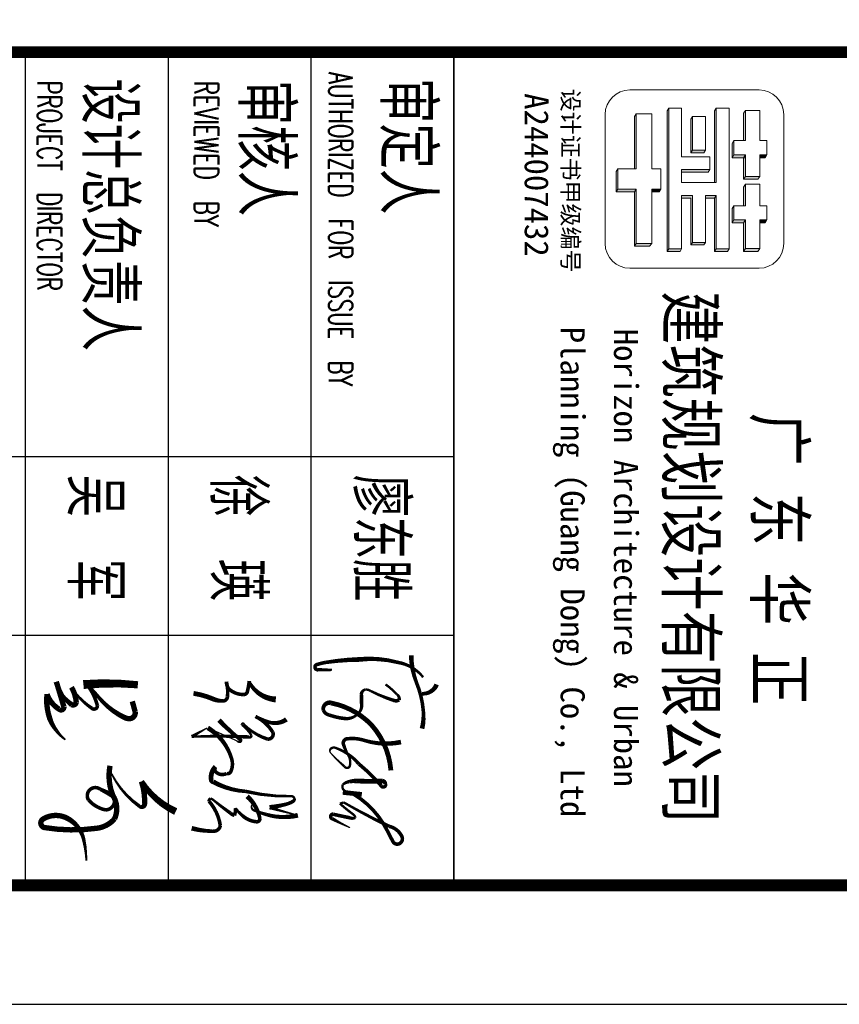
# Model space of a CAD drawing. Extents: x 1779708 to 7299578, y -1121471 to 88434.
# Tile 483 of 656: x 4841366 to 4851693, y -1084792 to -1072383. Entities that reach past the tile are written whole.
import ezdxf

# ---------------------------------------------------------------- set-up
doc = ezdxf.new("R2010")
doc.units = 0
doc.header["$LTSCALE"] = 1000
doc.header["$MEASUREMENT"] = 0
doc.layers.get('0').update_dxf_attribs({"linetype": 'CONTINUOUS'})
doc.layers.add('logo', color=81, linetype='CONTINUOUS', lineweight=18)
for name, color, linetype in [('PUB_TEXT', 7, 'CONTINUOUS'), ('PUB_TITLE', 4, 'CONTINUOUS'), ('修改', 6, 'CONTINUOUS'), ('电子签', 2, 'CONTINUOUS'), ('通-图框－文字', 4, 'CONTINUOUS')]:
    doc.layers.add(name, color=color, linetype=linetype)
doc.styles.add('-宋体', font='simhei.ttf', dxfattribs={"width": 0.7})
doc.styles.add('-黑体', font='simhei.ttf', dxfattribs={"width": 0.7})
doc.styles.add('dim_font', font='SIMPLEX.shx', dxfattribs={"width": 0.8})
doc.styles.add('仿宋', font='txt', dxfattribs={"width": 0.7})

# ---------------------------------------------------------------- blocks, each defined once
blk = doc.blocks.new('A$C6A191C33')
at = {"style": '-宋体'}
for s, height, p in [('设计证书甲级编号', 141.4, (32.2, 373.3)), ('A244007432', 202, (69, 58.7))]:
    blk.add_text(s, height=height, dxfattribs=at).set_placement(p)
blk = doc.blocks.new('A$C36B43F05')
at = {"layer": 'logo'}
h = blk.add_hatch(color=256, dxfattribs=at)
edge = h.paths.add_edge_path()
edge.add_line((44871, 9521), (44708, 9521))
edge.add_line((44708, 9521), (44708, 11294))
edge.add_line((44708, 11294), (44687, 11261))
edge.add_line((44687, 11261), (44687, 9488))
edge.add_line((44687, 9488), (44851, 9488))
edge.add_line((44851, 9488), (44871, 9521))
h = blk.add_hatch(color=256, dxfattribs=at)
edge = h.paths.add_edge_path()
edge.add_line((45287, 10356), (45308, 10356))
edge.add_line((45308, 10356), (45308, 11294))
edge.add_line((45308, 11294), (45287, 11261))
edge.add_line((45287, 11261), (45287, 10356))
h = blk.add_hatch(color=256, dxfattribs=at)
edge = h.paths.add_edge_path()
edge.add_line((44277, 10529), (44298, 10529))
edge.add_line((44298, 10529), (44298, 11224))
edge.add_line((44298, 11224), (44277, 11191))
edge.add_line((44277, 11191), (44277, 10529))
h = blk.add_hatch(color=256, dxfattribs=at)
edge = h.paths.add_edge_path()
edge.add_line((45172, 10765), (45008, 10765))
edge.add_line((45008, 10765), (45008, 11190))
edge.add_line((45008, 11190), (44987, 11157))
edge.add_line((44987, 11157), (44987, 10732))
edge.add_line((44987, 10732), (45151, 10732))
edge.add_line((45151, 10732), (45172, 10765))
h = blk.add_hatch(color=256, dxfattribs=at)
edge = h.paths.add_edge_path()
edge.add_line((45675, 11267), (45652, 11230))
edge.add_line((45652, 11230), (45652, 10885))
edge.add_line((45652, 10885), (45675, 10885))
edge.add_line((45675, 10885), (45675, 11267))
h = blk.add_hatch(color=256, dxfattribs=at)
edge = h.paths.add_edge_path()
edge.add_line((45855, 10435), (45675, 10435))
edge.add_line((45675, 10435), (45675, 10705))
edge.add_line((45675, 10705), (45531, 10705))
edge.add_line((45531, 10705), (45531, 10885))
edge.add_line((45531, 10885), (45508, 10849))
edge.add_line((45508, 10849), (45508, 10669))
edge.add_line((45508, 10669), (45652, 10669))
edge.add_line((45652, 10669), (45652, 10399))
edge.add_line((45652, 10399), (45832, 10399))
edge.add_line((45832, 10399), (45855, 10435))
edge.add_line((45855, 10435), (45855, 10435))
h = blk.add_hatch(color=256, dxfattribs=at)
edge = h.paths.add_edge_path()
edge.add_line((45945, 10705), (45855, 10705))
edge.add_line((45855, 10705), (45856, 10669))
edge.add_line((45856, 10669), (45923, 10669))
edge.add_line((45923, 10669), (45945, 10705))
h = blk.add_hatch(color=256, dxfattribs=at)
edge = h.paths.add_edge_path()
edge.add_line((44277, 9557), (44465, 9557))
edge.add_line((44465, 9557), (44496, 9590))
edge.add_line((44496, 9590), (44298, 9590))
edge.add_line((44298, 9590), (44298, 10273))
edge.add_line((44298, 10273), (44068, 10273))
edge.add_line((44068, 10273), (44068, 10529))
edge.add_line((44068, 10529), (44047, 10496))
edge.add_line((44047, 10496), (44047, 10240))
edge.add_line((44047, 10240), (44277, 10240))
edge.add_line((44277, 10240), (44277, 9557))
h = blk.add_hatch(color=256, dxfattribs=at)
edge = h.paths.add_edge_path()
edge.add_line((45226, 10520), (45206, 10487))
edge.add_line((45206, 10487), (44871, 10487))
edge.add_line((44871, 10487), (44871, 10520))
edge.add_line((44871, 10520), (45226, 10520))
h = blk.add_hatch(color=256, dxfattribs=at)
edge = h.paths.add_edge_path()
edge.add_line((45675, 10335), (45652, 10298))
edge.add_line((45652, 10298), (45652, 10065))
edge.add_line((45652, 10065), (45675, 10065))
edge.add_line((45675, 10065), (45675, 10335))
h = blk.add_hatch(color=256, dxfattribs=at)
edge = h.paths.add_edge_path()
edge.add_line((44608, 10273), (44496, 10273))
edge.add_line((44496, 10273), (44496, 10241))
edge.add_line((44496, 10241), (44587, 10241))
edge.add_line((44587, 10241), (44608, 10273))
edge.add_line((44608, 10273), (44608, 10273))
h = blk.add_hatch(color=256, dxfattribs=at)
edge = h.paths.add_edge_path()
edge.add_line((45172, 9603), (45008, 9603))
edge.add_line((45008, 9603), (45008, 10192))
edge.add_line((45008, 10192), (44871, 10192))
edge.add_line((44871, 10192), (44871, 10160))
edge.add_line((44871, 10160), (44987, 10160))
edge.add_line((44987, 10160), (44987, 9570))
edge.add_line((44987, 9570), (45151, 9570))
edge.add_line((45151, 9570), (45172, 9603))
h = blk.add_hatch(color=256, dxfattribs=at)
edge = h.paths.add_edge_path()
edge.add_line((45308, 10192), (45172, 10192))
edge.add_line((45172, 10192), (45172, 10160))
edge.add_line((45172, 10160), (45287, 10160))
edge.add_line((45287, 10160), (45287, 9488))
edge.add_line((45287, 9488), (45451, 9488))
edge.add_line((45451, 9488), (45472, 9521))
edge.add_line((45472, 9521), (45308, 9521))
edge.add_line((45308, 9521), (45308, 10192))
h = blk.add_hatch(color=256, dxfattribs=at)
edge = h.paths.add_edge_path()
edge.add_line((45531, 10065), (45508, 10028))
edge.add_line((45508, 10028), (45508, 9848))
edge.add_line((45508, 9848), (45652, 9848))
edge.add_line((45652, 9848), (45652, 9488))
edge.add_line((45652, 9488), (45832, 9488))
edge.add_line((45832, 9488), (45855, 9524))
edge.add_line((45855, 9524), (45675, 9524))
edge.add_line((45675, 9524), (45675, 9885))
edge.add_line((45675, 9885), (45531, 9885))
edge.add_line((45531, 9885), (45531, 10065))
h = blk.add_hatch(color=256, dxfattribs=at)
edge = h.paths.add_edge_path()
edge.add_line((45945, 9885), (45855, 9885))
edge.add_line((45855, 9885), (45855, 9849))
edge.add_line((45855, 9849), (45922, 9849))
edge.add_line((45922, 9849), (45945, 9885))
for p, q in [((44708, 11294), (44687, 11261)), ((44708, 11294), (44871, 11294)), ((44708, 11294), (44708, 9521)), ((44871, 11294), (44871, 10683)), ((45308, 11294), (45287, 11261)), ((45306, 11294), (45472, 11294)), ((45308, 11294), (45308, 10356)), ((45472, 11294), (45472, 9701)), ((44298, 11224), (44277, 11191)), ((44277, 10529), (44277, 11191)), ((44277, 11191), (44277, 10529)), ((44298, 11224), (44298, 10529)), ((44496, 11224), (44298, 11224)), ((44496, 10529), (44496, 11224)), ((44687, 11261), (44687, 9488)), ((45008, 11190), (44987, 11157)), ((45008, 11190), (45008, 10765)), ((45172, 11190), (45008, 11190)), ((45172, 10765), (45172, 11190)), ((45287, 11261), (45287, 10356)), ((45652, 11230), (45675, 11267)), ((45652, 10885), (45652, 11230)), ((45675, 11267), (45855, 11267)), ((45675, 10885), (45675, 11267)), ((45855, 11267), (45855, 10885)), ((44687, 9668), (44687, 11060)), ((44708, 9701), (44708, 11093)), ((44987, 10732), (44987, 11157)), ((45287, 10356), (45287, 11060)), ((45308, 10356), (45308, 11093)), ((45472, 11093), (45472, 11093)), ((45675, 11065), (45675, 11065)), ((45675, 11065), (45675, 10885)), ((45675, 10885), (45675, 11065)), ((45855, 10885), (45855, 11065)), ((44298, 11023), (44298, 10529)), ((44298, 10976), (44298, 10976)), ((44298, 10976), (44298, 10976)), ((44987, 10956), (44987, 10732)), ((45008, 10765), (45008, 10989)), ((45652, 10885), (45652, 11029)), ((45308, 10356), (45308, 10847)), ((45472, 10847), (45472, 9521)), ((45531, 10885), (45508, 10849)), ((45531, 10885), (45508, 10849)), ((45508, 10849), (45508, 10669)), ((45508, 10849), (45508, 10669)), ((45531, 10705), (45531, 10885)), ((45531, 10885), (45531, 10705)), ((45531, 10885), (45675, 10885)), ((45675, 10885), (45652, 10885)), ((45855, 10885), (45945, 10885)), ((45945, 10885), (45855, 10885)), ((45945, 10885), (45945, 10705)), ((44871, 10683), (45226, 10683)), ((45008, 10765), (44987, 10732)), ((45151, 10732), (44987, 10732)), ((45151, 10732), (44987, 10732)), ((45008, 10765), (45172, 10765)), ((45008, 10765), (45172, 10765)), ((45172, 10765), (45151, 10732)), ((45172, 10765), (45151, 10732)), ((45226, 10683), (45226, 10520)), ((45226, 10683), (45226, 10520)), ((45226, 10683), (45226, 10520)), ((45472, 10520), (45472, 10683)), ((45531, 10705), (45508, 10669)), ((45675, 10705), (45531, 10705)), ((45675, 10705), (45531, 10705)), ((45675, 10705), (45652, 10669)), ((45675, 10435), (45675, 10705)), ((45675, 10435), (45675, 10705)), ((45855, 10705), (45855, 10435)), ((45945, 10705), (45855, 10705)), ((45945, 10705), (45923, 10669)), ((45508, 10669), (45652, 10669)), ((45675, 10669), (45508, 10669)), ((45652, 10669), (45652, 10399)), ((45652, 10399), (45652, 10669)), ((45923, 10669), (45856, 10669)), ((44047, 10496), (44068, 10529)), ((44068, 10529), (44047, 10496)), ((44068, 10529), (44068, 10273)), ((44068, 10529), (44068, 10273)), ((44298, 10529), (44068, 10529)), ((44608, 10529), (44496, 10529)), ((44608, 10529), (44608, 10273)), ((44871, 10520), (44871, 10356)), ((45226, 10520), (44871, 10520)), ((44871, 10520), (45226, 10520)), ((44871, 10487), (44871, 10520)), ((44871, 10520), (44871, 10356)), ((45206, 10487), (44871, 10487)), ((44871, 10487), (45206, 10487)), ((45226, 10520), (45206, 10487)), ((45226, 10520), (45206, 10487)), ((45675, 10435), (45652, 10399)), ((45855, 10435), (45675, 10435)), ((45855, 10435), (45675, 10435)), ((45832, 10399), (45855, 10435)), ((45855, 10435), (45832, 10399)), ((45855, 10435), (45855, 10435)), ((44871, 10356), (45308, 10356)), ((45308, 10356), (45287, 10356)), ((45652, 10399), (45832, 10399)), ((45832, 10399), (45652, 10399)), ((45675, 10335), (45652, 10298)), ((45675, 10335), (45652, 10298)), ((45675, 10065), (45675, 10335)), ((45675, 10335), (45855, 10335)), ((45675, 10065), (45675, 10335)), ((45855, 10335), (45855, 10065)), ((44068, 10273), (44047, 10240)), ((44277, 10240), (44047, 10240)), ((44047, 10240), (44277, 10240)), ((44068, 10273), (44298, 10273)), ((44082, 10273), (44298, 10273)), ((44298, 10273), (44277, 10240)), ((44277, 9557), (44277, 10240)), ((44277, 10240), (44277, 9557)), ((44298, 10273), (44298, 9590)), ((44298, 10273), (44298, 9783)), ((44496, 10273), (44496, 10241)), ((44608, 10273), (44496, 10273)), ((44496, 9590), (44496, 10273)), ((44496, 10241), (44587, 10241)), ((44587, 10241), (44608, 10273)), ((44608, 10273), (44608, 10273)), ((44871, 10192), (44871, 9701)), ((45008, 10192), (44871, 10192)), ((44871, 10192), (45008, 10192)), ((44871, 10160), (44871, 10192)), ((44871, 9521), (44871, 10192)), ((45008, 9603), (45008, 10192)), ((45008, 10192), (45008, 9783)), ((45008, 10192), (45008, 9783)), ((45172, 10192), (45172, 9783)), ((45308, 10192), (45172, 10192)), ((45172, 10192), (45308, 10192)), ((45172, 10160), (45172, 10192)), ((45172, 9603), (45172, 10192)), ((45308, 10192), (45287, 10159)), ((45308, 9521), (45308, 10192)), ((45308, 10192), (45308, 9521)), ((45308, 9701), (45308, 10192)), ((45652, 10298), (45652, 10065)), ((45652, 10065), (45652, 10298)), ((44987, 10159), (44871, 10160)), ((44871, 10160), (44987, 10159)), ((44987, 9570), (44987, 10159)), ((44987, 10159), (44987, 9750)), ((45287, 10159), (45172, 10160)), ((45172, 10160), (45287, 10159)), ((45287, 9488), (45287, 10159)), ((45287, 10159), (45287, 9488)), ((45531, 10065), (45508, 10028)), ((45531, 10065), (45508, 10028)), ((45531, 9885), (45531, 10065)), ((45531, 10065), (45531, 9885)), ((45531, 10065), (45675, 10065)), ((45652, 10065), (45675, 10065)), ((45855, 10065), (45945, 10065)), ((45945, 10065), (45855, 10065)), ((45945, 10065), (45945, 9885)), ((45945, 10065), (45945, 9885)), ((45472, 10029), (45472, 9865)), ((45508, 10028), (45508, 9848)), ((45508, 10028), (45508, 9848)), ((45531, 9885), (45508, 9848)), ((45508, 9848), (45652, 9848)), ((45652, 9848), (45508, 9848)), ((45675, 9885), (45531, 9885)), ((45675, 9885), (45531, 9885)), ((45675, 9885), (45652, 9848)), ((45652, 9848), (45652, 9668)), ((45652, 9848), (45652, 9488)), ((45675, 9704), (45675, 9885)), ((45675, 9524), (45675, 9885)), ((45855, 9885), (45855, 9524)), ((45945, 9885), (45855, 9885)), ((45922, 9849), (45855, 9849)), ((45945, 9885), (45922, 9849)), ((44496, 9783), (44496, 9783)), ((44871, 9701), (44871, 9701)), ((44298, 9590), (44277, 9557)), ((44465, 9557), (44277, 9557)), ((44496, 9590), (44298, 9590)), ((44496, 9590), (44465, 9557)), ((45008, 9603), (44987, 9570)), ((45151, 9570), (44987, 9570)), ((45151, 9570), (44995, 9570)), ((45008, 9603), (45172, 9603)), ((45172, 9603), (45151, 9570)), ((44708, 9521), (44687, 9488)), ((44851, 9488), (44687, 9488)), ((44851, 9488), (44687, 9488)), ((44708, 9521), (44871, 9521)), ((44871, 9521), (44851, 9488)), ((45308, 9521), (45287, 9488)), ((45451, 9488), (45287, 9488)), ((45451, 9488), (45287, 9488)), ((45472, 9521), (45308, 9521)), ((45308, 9521), (45472, 9521)), ((45472, 9521), (45308, 9521)), ((45472, 9521), (45451, 9488)), ((45675, 9524), (45652, 9488)), ((45652, 9488), (45832, 9488)), ((45832, 9488), (45652, 9488)), ((45855, 9524), (45675, 9524)), ((45675, 9524), (45855, 9524)), ((45855, 9524), (45832, 9488)), ((45855, 9524), (45855, 9524))]:
    blk.add_line(p, q, dxfattribs=at)
blk.add_lwpolyline([(45847, 11526, -0.408151), (46157, 11215), (46157, 9587, -0.408151), (45847, 9276), (44218, 9276, -0.408151), (43907, 9587), (43907, 11215, -0.408151), (44218, 11526)], format="xyb", close=True, dxfattribs=at)
for points in [[(44871, 9521), (44708, 9521), (44708, 11294), (44687, 11261), (44687, 9488), (44851, 9488)], [(45287, 10356), (45308, 10356), (45308, 11294), (45287, 11261)], [(44277, 10529), (44298, 10529), (44298, 11224), (44277, 11191)], [(45172, 10765), (45008, 10765), (45008, 11190), (44987, 11157), (44987, 10732), (45151, 10732)], [(45675, 11267), (45652, 11230), (45652, 10885), (45675, 10885)], [(45945, 10705), (45855, 10705), (45856, 10669), (45923, 10669)], [(44277, 9557), (44465, 9557), (44496, 9590), (44298, 9590), (44298, 10273), (44068, 10273), (44068, 10529), (44047, 10496), (44047, 10240), (44277, 10240), (44277, 9557)], [(45172, 9603), (45008, 9603), (45008, 10192), (44871, 10192), (44871, 10160), (44987, 10160), (44987, 9570), (45151, 9570)], [(45308, 10192), (45172, 10192), (45172, 10160), (45287, 10160), (45287, 9488), (45451, 9488), (45472, 9521), (45308, 9521)], [(45531, 10065), (45508, 10028), (45508, 9848), (45652, 9848), (45652, 9488), (45832, 9488), (45855, 9524), (45675, 9524), (45675, 9885), (45531, 9885)], [(45945, 9885), (45855, 9885), (45855, 9849), (45922, 9849)]]:
    blk.add_lwpolyline(points, close=True, dxfattribs=at)
at = {"layer": 'PUB_TITLE'}
for p, q in [((36600, 12000), (36600, 1500)), ((38400, 12000), (38400, 1500)), ((40200, 12000), (40200, 1500)), ((42000, 1500), (42000, 12000))]:
    blk.add_line(p, q, dxfattribs=at)
blk.add_lwpolyline([(0, 0), (126150, 0), (126150, 178350), (0, 178350)], close=True, dxfattribs=at)
at = {"layer": 'PUB_TITLE', "const_width": 150}
blk.add_lwpolyline([(1500, 1500), (124650, 1500), (124650, 174600), (1500, 174600)], close=True, dxfattribs=at)
blk.add_lwpolyline([(124650, 12000), (1500, 12000)], dxfattribs=at)
at = {"layer": 'PUB_TITLE'}
for points in [[(42000, 12000), (42000, 1500)], [(42000, 6900), (29400, 6900)], [(42000, 4650), (29400, 4650)]]:
    blk.add_lwpolyline(points, dxfattribs=at)
at = {"layer": '电子签'}
for points in [[(41615, 4122, 30, 45, 0.184781), (41293, 4310, 45, 60, 0.092155), (40800, 4346, 60, 45, 0.033489), (40386, 4309, 45, 45, 0.03291), (40276, 4282, 45, 45, 0.944278), (40290, 4217, 45, 45, 0.007556), (40290, 4217, 45, 30, 0), (40464, 4214, 0, 0, 0)], [(41464, 4400, 60, 45, 0.091809), (41531, 4053, 45, 45, -0.076404), (41616, 3702, 45, 60, -0.084603), (41601, 3475, 60, 60, 1.039532)], [(37950, 3818, 67.5, 67.5, 0), (37987, 3683, 67.5, 67.5, -0.458975), (37908, 3600, 67.5, 67.5, -0.110796), (37849, 3616, 67.5, 45, -0.110252), (37523, 3873, 45, 22.5, 0.03889), (37347, 4071, 45, 45, -0.117305), (37510, 3765, 45, 45, -0.624623), (37444, 3728, 45, 22.5, -0.10688), (37184, 3996, 67.5, 67.5, -0.104917), (37244, 3809, 67.5, 67.5, -0.513789), (37187, 3776, 67.5, 45, -0.08355), (37071, 3892, 45, 22.5, 0.031953), (36992, 4066, 67.5, 67.5, -0.005633), (37088, 3748, 67.5, 67.5, -0.675043), (37027, 3720, 67.5, 67.5, -0.173232), (36875, 3909, 67.5, 67.5, 0.107096), (36909, 3604, 67.5, 45, 0.090302), (36992, 3453, 45, 22.5, 0.082167), (37107, 3335, 22.5, 22.5, 0.087567)], [(38020, 4027, 90, 112, 0.047203), (37334, 4030, 112, 112, 0.150818)], [(39758, 3842, 75, 45, -0.247192), (39434, 4041, 45, 45, -0.132045), (39424, 4075, 45, 45, -0.034515), (39399, 3939, 45, 45, -0.338149), (39355, 3904, 45, 45, -0.193076), (39164, 3977, 45, 45, -0.156137), (39136, 4065, 45, 45, -0.088824), (39149, 3879, 45, 45, -0.381284), (39096, 3823, 45, 60, -0.098201), (38976, 3845, 60, 60, 0.063655), (38721, 3919, 60, 60, 5.555951)], [(41141, 4032, 30, 30, -0.053718), (41286, 3904, 30, 45, -0.314478), (41311, 3837, 45, 45, -0.157331), (41262, 3824, 45, 30, -0.043193), (40951, 3950, 30, 30, 0.155023), (40885, 3967, 30, 45, 0.341741), (40836, 3905, 45, 45, -0.004522), (40839, 3791, 45, 30, -0.261217), (40787, 3656, 30, 45, -0.213293), (40631, 3601, 45, 45, -0.061379), (40431, 3646, 45, 45, -0.24786), (40358, 3707, 45, 60, -0.583549), (40457, 3797, 60, 60, -0.151018), (40960, 3525, 60, 60, -0.164978), (41208, 2948, 60, 60, -0.056318)], [(41785, 4031, 60, 45, -0.327041), (41598, 3915, 45, 45, 1.316007)], [(39041, 3581, 60, 45, 0.033738), (39311, 3337, 45, 30, -0.703228), (39301, 3307, 30, 15, -0.218795), (39263, 3323, 15, 15, -0.001701), (38901, 3485, 60, 45, -0.186706), (39202, 3093, 45, 45, -0.183379), (39190, 2931, 45, 45, -0.383493), (39137, 2909, 45, 45, -0.316646), (39006, 2926, 45, 45, -0.368024), (38998, 2994, 60, 60, 0.245008), (38945, 2826, 60, 60, 0.333221), (38968, 2805, 60, 45, 0.113678), (39376, 2684, 45, 30, 0.064703), (39953, 2623, 30, 30, -0.275634), (39987, 2604, 30, 45, -0.443227), (39977, 2559, 45, 45, -0.070191), (39887, 2521, 45, 60, -0.02646), (39680, 2481, 45, 30, 0), (39811, 2442, 30, 15, 0), (40035, 2382, 60, 45, -0.137858), (39636, 2393, 45, 30, -0.030787), (39482, 2445, 30, 15, -0.640561), (39477, 2531, 15, 15, 0), (39397, 2622, 60, 45, -0.163108), (39558, 2339, 45, 45, -0.468432), (39510, 2301, 45, 45, -0.131023), (39359, 2360, 45, 30, -0.072844), (39249, 2473, 45, 45, -0.107963), (39237, 2381, 45, 45, -0.105878), (39186, 2410, 45, 30, -0.020312), (38977, 2570, 30, 30, 0.069667), (38936, 2594, 30, 45, 0.312264), (38916, 2560, 45, 45, -0.143223), (39059, 2252, 45, 45, -0.41006), (38958, 2182, 45, 60, -0.065907), (38698, 2219, 60, 60, -400.829791)], [(39892, 3591, 60, 45, -0.235253), (39670, 3556, 45, 45, -0.048503), (39501, 3628, 45, 45, -0.143864), (39721, 3428, 45, 45, -0.569528), (39652, 3343, 45, 30, -0.120767), (39355, 3528, 30, 30, 1.123766), (39332, 3523, 30, 30, -0.081293), (39451, 3391, 30, 45, -0.556039), (39419, 3369, 45, 30, 0.023181), (38699, 3373, 45, 30, 0), (38786, 3423, 30, 15, 0), (38891, 3482, 15, 15, 0)], [(41335, 3305, 60, 45, -0.12764), (40874, 3326, 45, 45, 0.112907), (40655, 3346, 45, 45, 0.465956), (40610, 3277, 45, 30, 0.058394), (40670, 3142, 30, 30, -0.191784), (40691, 3006, 30, 30, -0.327353), (40660, 2979, 30, 30, -0.288302), (40623, 2998, 30, 15, -0.038889), (40448, 3169, 15, 30, -0.393879), (40450, 3220, 30, 30, -0.287045), (40508, 3233, 30, 45, -0.136068), (40804, 3030, 45, 45, -0.042034), (41088, 2752, 45, 45, 0.897281), (41139, 2777, 45, 60, 0.357357), (41101, 2813, 60, 60, -0.016292), (40779, 2814, 60, 45, 0.079084), (40684, 2806, 45, 30, 0.154198), (40602, 2768, 30, 30, 0.545489), (40661, 2681, 30, 15, -0.011781), (40842, 2645, 60, 60, 0), (40602, 2671, 60, 60, 0)], [(38497, 2429, 90, 67.5, -0.143271), (38065, 2809, 67.5, 67.5, -0.095886), (38104, 2525, 67.5, 45, -0.639798), (38039, 2497, 45, 22.5, -0.123163), (37689, 2905, 22.5, 22.5, -0.171939), (37669, 3006, 67.5, 67.5, 0.147325), (37706, 2630, 67.5, 45, 0.018524), (37547, 2710, 45, 45, 0.835771), (37398, 2576, 45, 45, 0.16078), (37612, 2450, 45, 45, 0.598796), (37706, 2630, 67.5, 67.5, -0.252908), (37726, 2337, 67.5, 67.5, -0.181147), (37505, 2219, 67.5, 67.5, -0.074141), (36845, 2227, 67.5, 67.5, -0.683518), (36825, 2335, 67.5, 67.5, -0.258332), (37124, 2348, 67.5, 45, -0.222176), (37336, 2083, 45, 22.5, -0.053843), (37371, 1809, 22.5, 22.5, 0.979743)], [(40743, 2646, 45, 45, -0.139001), (41159, 2195, 45, 45, 0.005171), (41234, 2051, 45, 45, 0.435568), (41321, 2028, 45, 45, 0.382326), (41346, 2116, 45, 45, 0.226723), (41187, 2243, 45, 30, -0.020271), (40664, 2516, 30, 30, 0.049309), (40610, 2544, 30, 30, 0), (40566, 2529, 30, 30, 0.023464), (40733, 2394, 30, 30, -0.203022), (40761, 2350, 30, 45, -0.187391), (40695, 2350, 45, 45, -0.006584), (40479, 2396, 45, 45, 0.871812), (40469, 2339, 45, 30, 0), (40560, 2290, 30, 15, 0), (40692, 2226, 15, 15, 0)]]:
    blk.add_lwpolyline(points, format="xyseb", dxfattribs=at)
at = {"layer": 'PUB_TEXT', "xscale": 1.5, "yscale": 1.5, "zscale": 1.5, "rotation": 270}
blk.add_blockref('A$C6A191C33', (42806, 11587), dxfattribs=at)
at = {"layer": 'PUB_TEXT', "style": '-黑体', "width": 0.8}
for s, p in [('建筑规划设计有限公司', (44687, 8989)), ('广 东 华 正', (45801, 7457))]:
    blk.add_text(s, height=615, rotation=270, dxfattribs=at).set_placement(p)
at = {"layer": 'PUB_TEXT', "style": '-宋体'}
for s, p in [(' Planning (Guang Dong) Co., Ltd', (43347, 8746)), ('Horizon Architecture & Urban', (44019, 8514))]:
    blk.add_text(s, height=303, rotation=270, dxfattribs=at).set_placement(p)
at = {"layer": '通-图框－文字', "color": 4, "style": 'dim_font', "width": 0.65}
for s, p in [('AUTHORIZED  FOR  ISSUE  BY', (40425, 11750)), ('PROJECT  DIRECTOR', (36757, 11641)), ('REVIEWED  BY', (38735, 11638))]:
    blk.add_text(s, height=300, rotation=270, dxfattribs=at).set_placement(p)
at = {"layer": '通-图框－文字'}
for s, style, width, p in [('设计总负责人', '仿宋', 0.7, (37384, 11671)), ('审核人', '仿宋', 0.7, (39351, 11652)), ('审定人', '仿宋', 0.7, (41139, 11675)), ('吴  军', '-宋体', 0.65, (37200, 6675)), ('徐  瑛', '-宋体', 0.65, (39000, 6675)), ('廖东胜', '-宋体', 0.65, (40800, 6675))]:
    blk.add_text(s, height=600, rotation=270, dxfattribs=dict(at, style=style, width=width)).set_placement(p)

msp = doc.modelspace()

# ---------------------------------------------------------------- block references
at = {"layer": '修改'}
msp.add_blockref('A$C36B43F05', (4804834.8, -1084792.1), dxfattribs=at)

doc.saveas('drawing.dxf')
